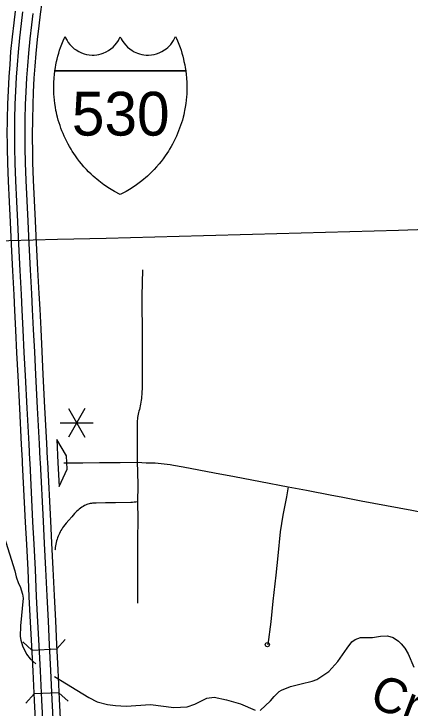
# Model space of a CAD drawing. Extents: x -19 to 366, y -4 to 359.
# Drawn here: x 155.582 to 156.487, y 181.938 to 183.524 of the extents above; entities that cross this region are included whole.
import ezdxf

# ---------------------------------------------------------------- set-up
doc = ezdxf.new("R2010")
doc.units = 0
for name, color, linetype in [('R_Exist Surface Annot', 7, 'Continuous'), ('R_Horz Alg', 7, 'Continuous'), ('R_ROW', 7, 'Continuous'), ('R_Temp Easement', 7, 'Continuous'), ('R_Water', 7, 'Continuous'), ('R_Xsect Slope', 7, 'Continuous'), ('Sheet Fence', 7, 'Continuous'), ('T_Vehicle Path Lt Minor', 7, 'Continuous')]:
    doc.layers.add(name, color=color, linetype=linetype)

msp = doc.modelspace()

# ---------------------------------------------------------------- linework, layer by layer
at = {"layer": 'R_Exist Surface Annot'}
for points in [[(155.6461, 183.5516), (155.6422, 183.5236), (155.639, 183.4974), (155.6353, 183.4657), (155.6321, 183.4336), (155.63, 183.4049), (155.628, 183.3773), (155.6265, 183.3459), (155.6251, 183.317), (155.6243, 183.2833), (155.624, 183.2473), (155.6241, 183.2331), (155.6243, 183.2188), (155.625, 183.1847), (155.6264, 183.1447), (155.6285, 183.098), (155.6309, 183.0514), (155.6334, 183.0003), (155.6363, 182.9403), (155.6392, 182.8853), (155.6411, 182.8495), (155.6433, 182.8044), (155.6459, 182.7531)], [(155.5892, 182.7503), (155.5866, 182.8016), (155.5843, 182.8466), (155.5825, 182.8824), (155.5796, 182.9374), (155.5766, 182.9976), (155.5741, 183.0486), (155.5718, 183.0953), (155.5696, 183.1424), (155.5682, 183.1832), (155.5674, 183.2179), (155.5673, 183.2325), (155.5671, 183.2473), (155.5675, 183.2842), (155.5683, 183.319), (155.5697, 183.3486), (155.5713, 183.3807), (155.5733, 183.409), (155.5755, 183.4385), (155.5788, 183.4718), (155.5826, 183.5041), (155.5858, 183.531)], [(155.6018, 183.5289), (155.5985, 183.5022), (155.5948, 183.4701), (155.5916, 183.4371), (155.5894, 183.4078), (155.5874, 183.3798), (155.5858, 183.3478), (155.5844, 183.3185), (155.5836, 183.284), (155.5832, 183.2473), (155.5834, 183.2327), (155.5835, 183.2182), (155.5843, 183.1836), (155.5857, 183.143), (155.5879, 183.096), (155.5902, 183.0494), (155.5927, 182.9983), (155.5957, 182.9383), (155.5986, 182.8832), (155.6004, 182.8474), (155.6026, 182.8024), (155.6052, 182.7511)], [(155.6298, 182.7523), (155.6272, 182.8036), (155.625, 182.8487), (155.6232, 182.8845), (155.6203, 182.9395), (155.6173, 182.9996), (155.6148, 183.0506), (155.6125, 183.0972), (155.6103, 183.144), (155.6089, 183.1843), (155.6082, 183.2185), (155.608, 183.2329), (155.6079, 183.2473), (155.6082, 183.2836), (155.609, 183.3176), (155.6104, 183.3466), (155.612, 183.3783), (155.614, 183.406), (155.6161, 183.435), (155.6193, 183.4674), (155.623, 183.4993), (155.6262, 183.5257)], [(155.6087, 182.3632), (155.6021, 182.4977), (155.6018, 182.5049), (155.5999, 182.5403), (155.5956, 182.6225), (155.5919, 182.6977), (155.5892, 182.7503)], [(155.6052, 182.7511), (155.6079, 182.6985), (155.6117, 182.6234), (155.6159, 182.5412), (155.6179, 182.5057), (155.6182, 182.4985), (155.6248, 182.3639)], [(155.6494, 182.3652), (155.6428, 182.4997), (155.6424, 182.507), (155.6405, 182.5425), (155.6363, 182.6246), (155.6325, 182.6998), (155.6298, 182.7523)], [(155.6459, 182.7531), (155.6486, 182.7006), (155.6524, 182.6254), (155.6566, 182.5433), (155.6585, 182.5078), (155.6589, 182.5005), (155.6655, 182.3659)], [(155.6322, 181.8971), (155.629, 181.956), (155.6259, 182.0225), (155.6229, 182.0807), (155.6204, 182.1349), (155.6173, 182.1927), (155.6145, 182.2539), (155.6114, 182.3122), (155.6087, 182.3632)], [(155.6248, 182.3639), (155.6274, 182.3131), (155.6305, 182.2547), (155.6334, 182.1935), (155.6364, 182.1357), (155.6389, 182.0815), (155.6419, 182.0233), (155.6451, 181.9568), (155.6483, 181.8979)], [(155.6729, 181.8992), (155.6697, 181.9581), (155.6665, 182.0246), (155.6635, 182.0827), (155.661, 182.1369), (155.658, 182.1948), (155.6551, 182.2559), (155.652, 182.3143), (155.6494, 182.3652)], [(155.6655, 182.3659), (155.6681, 182.3152), (155.6712, 182.2567), (155.6741, 182.1956), (155.6771, 182.1377), (155.6796, 182.0834), (155.6826, 182.0254), (155.6858, 181.9589), (155.6889, 181.9)]]:
    msp.add_lwpolyline(points, dxfattribs=at)
at = {"layer": 'R_Horz Alg'}
for points in [[(155.6758, 183.3944), (155.6769, 183.4016), (155.6781, 183.4079), (155.6797, 183.416), (155.681, 183.4213), (155.6826, 183.4276), (155.6846, 183.435), (155.6865, 183.4412), (155.6887, 183.4476), (155.6915, 183.4554), (155.6945, 183.4628), (155.6969, 183.4685), (155.6989, 183.473), (155.7011, 183.4681), (155.7037, 183.4635), (155.7064, 183.4593), (155.7101, 183.4546), (155.713, 183.4514), (155.7165, 183.4479), (155.7201, 183.4449), (155.724, 183.4421), (155.7302, 183.4384), (155.7366, 183.4354), (155.7423, 183.4334), (155.748, 183.4319), (155.7541, 183.4309), (155.7612, 183.4304), (155.7658, 183.4305), (155.7712, 183.431), (155.776, 183.4319), (155.7811, 183.4331), (155.7862, 183.4348), (155.7931, 183.4379), (155.7979, 183.4405), (155.8034, 183.4443), (155.8087, 183.4488), (155.8126, 183.4527), (155.817, 183.4581), (155.8207, 183.4635), (155.8228, 183.4674), (155.8252, 183.4724)], [(155.8252, 183.4724), (155.8275, 183.4674), (155.8297, 183.4635), (155.8333, 183.4581), (155.8377, 183.4527), (155.8416, 183.4488), (155.8469, 183.4443), (155.8525, 183.4405), (155.8572, 183.4379), (155.8641, 183.4348), (155.8693, 183.4331), (155.8744, 183.4319), (155.8792, 183.431), (155.8845, 183.4305), (155.8892, 183.4304), (155.8962, 183.4309), (155.9024, 183.4319), (155.908, 183.4334), (155.9138, 183.4354), (155.9201, 183.4384), (155.9263, 183.4421), (155.9302, 183.4449), (155.9338, 183.4479), (155.9374, 183.4514), (155.9403, 183.4546), (155.9439, 183.4593), (155.9467, 183.4635), (155.9492, 183.4681), (155.9514, 183.473), (155.9535, 183.4685), (155.9559, 183.4628), (155.9588, 183.4554), (155.9617, 183.4476), (155.9638, 183.4412), (155.9657, 183.435), (155.9678, 183.4276), (155.9694, 183.4213), (155.9706, 183.416), (155.9723, 183.4079), (155.9734, 183.4016), (155.9745, 183.3944)], [(155.8252, 183.1115), (155.8121, 183.1185), (155.8006, 183.1254), (155.7879, 183.134), (155.7761, 183.1429), (155.7632, 183.1539), (155.7583, 183.1584), (155.7529, 183.1638), (155.7478, 183.169), (155.7422, 183.1751), (155.7367, 183.1815), (155.7322, 183.1871), (155.7272, 183.1935), (155.7227, 183.1998), (155.7189, 183.2055), (155.7154, 183.2107), (155.7126, 183.2153), (155.7089, 183.2217), (155.706, 183.2269), (155.7028, 183.233), (155.6997, 183.2393), (155.697, 183.2452), (155.6945, 183.2508), (155.6919, 183.2571), (155.6897, 183.263), (155.6875, 183.2691), (155.6855, 183.2755), (155.6835, 183.282), (155.6818, 183.2883), (155.6803, 183.2942), (155.6791, 183.2995), (155.6783, 183.3034), (155.6769, 183.311), (155.6755, 183.3198), (155.6746, 183.3271), (155.6739, 183.3348), (155.6735, 183.3411), (155.6732, 183.349), (155.6731, 183.3564), (155.6733, 183.3646), (155.6735, 183.37), (155.6738, 183.375), (155.674, 183.3781), (155.6748, 183.3862), (155.6758, 183.3944)], [(155.9745, 183.3944), (155.6758, 183.3944)], [(155.6758, 183.3944), (155.9745, 183.3944)], [(155.9745, 183.3944), (155.9755, 183.3862), (155.9763, 183.3781), (155.9765, 183.375), (155.9768, 183.37), (155.9771, 183.3646), (155.9772, 183.3564), (155.9772, 183.349), (155.9769, 183.3411), (155.9765, 183.3348), (155.9758, 183.3271), (155.9749, 183.3198), (155.9735, 183.311), (155.9721, 183.3034), (155.9713, 183.2995), (155.97, 183.2942), (155.9686, 183.2883), (155.9669, 183.282), (155.9649, 183.2755), (155.9628, 183.2691), (155.9606, 183.263), (155.9584, 183.2571), (155.9558, 183.2508), (155.9534, 183.2452), (155.9507, 183.2393), (155.9476, 183.233), (155.9444, 183.2269), (155.9415, 183.2217), (155.9377, 183.2153), (155.9349, 183.2107), (155.9315, 183.2055), (155.9276, 183.1998), (155.9231, 183.1935), (155.9182, 183.1871), (155.9136, 183.1815), (155.9081, 183.1751), (155.9026, 183.169), (155.8975, 183.1638), (155.892, 183.1584), (155.8872, 183.1539), (155.8743, 183.1429), (155.8624, 183.134), (155.8498, 183.1254), (155.8383, 183.1185), (155.8252, 183.1115)]]:
    msp.add_lwpolyline(points, dxfattribs=at)
at = {"layer": 'R_ROW'}
for points in [[(155.8755, 182.94), (155.8745, 182.8801), (155.875, 182.7823), (155.8749, 182.7037), (155.8752, 182.6742), (155.8741, 182.6545), (155.8738, 182.6502), (155.8734, 182.6459), (155.8729, 182.6416), (155.8722, 182.6373), (155.8715, 182.6331), (155.8707, 182.6288), (155.8697, 182.6246), (155.8687, 182.6204), (155.8676, 182.6169), (155.8666, 182.6134), (155.8658, 182.6098), (155.8651, 182.6061), (155.8645, 182.6025), (155.8641, 182.5988), (155.8639, 182.5951), (155.8638, 182.5915), (155.8639, 182.5646), (155.8638, 182.5327), (155.864, 182.4999)], [(155.6965, 182.4989), (155.7398, 182.499), (155.778, 182.4993)], [(155.778, 182.4993), (155.7872, 182.4993), (155.7982, 182.4994)], [(155.7982, 182.4994), (155.8251, 182.4995), (155.864, 182.4999)], [(155.864, 182.4999), (155.8648, 182.478), (155.8652, 182.447), (155.8647, 182.4097)], [(155.864, 182.4999), (155.8741, 182.4994), (155.8841, 182.499), (155.8941, 182.4986), (155.9044, 182.4984), (155.9114, 182.4978), (155.9184, 182.4972), (155.9254, 182.4964), (155.9325, 182.4956), (155.9394, 182.4946), (155.9464, 182.4936), (155.969, 182.4895), (156.0047, 182.4827), (156.04, 182.4759), (156.0863, 182.4673), (156.1457, 182.456), (156.2088, 182.4439)], [(156.2088, 182.4439), (156.2046, 182.4208), (156.1966, 182.3794), (156.1906, 182.3413), (156.1851, 182.2866), (156.1804, 182.2424), (156.1736, 182.1828), (156.1686, 182.1355), (156.1617, 182.084), (156.161, 182.0834)], [(156.2088, 182.4439), (156.25, 182.4359), (156.3085, 182.4247), (156.3297, 182.4207), (156.3755, 182.4121), (156.4913, 182.3903), (156.5604, 182.3771)], [(155.8647, 182.4097), (155.8608, 182.4092), (155.8568, 182.4088), (155.8529, 182.4084), (155.8491, 182.4081), (155.8142, 182.4073), (155.7914, 182.4072), (155.7699, 182.4066), (155.7672, 182.4067), (155.7645, 182.4066), (155.7618, 182.4064), (155.7591, 182.4061), (155.7564, 182.4056), (155.7537, 182.405), (155.7511, 182.4042), (155.7485, 182.4033), (155.746, 182.4023), (155.7436, 182.4011), (155.7404, 182.3992), (155.7374, 182.3972), (155.7343, 182.395), (155.7314, 182.3928), (155.7286, 182.3904), (155.7258, 182.388), (155.7231, 182.3855), (155.7205, 182.3829), (155.7142, 182.3755), (155.7079, 182.3681), (155.7016, 182.3606), (155.6955, 182.353), (155.6935, 182.35), (155.6915, 182.347), (155.6897, 182.3439), (155.6879, 182.3407), (155.6863, 182.3375), (155.6847, 182.3342), (155.6833, 182.3309), (155.682, 182.3275), (155.6809, 182.3241), (155.6798, 182.3207), (155.6788, 182.3168), (155.678, 182.3129), (155.6772, 182.3089), (155.6766, 182.305), (155.6761, 182.301), (155.6759, 182.2995)], [(155.8647, 182.4097), (155.8649, 182.3696), (155.8647, 182.3237), (155.8643, 182.2793), (155.8643, 182.2682), (155.8645, 182.1782)]]:
    msp.add_lwpolyline(points, dxfattribs=at)
msp.add_circle((156.161, 182.0834), 0.00473, dxfattribs=at)
at = {"layer": 'R_Temp Easement'}
for points in [[(155.56, 182.3299), (155.5845, 182.2516), (155.5876, 182.2385), (155.593, 182.2233), (155.5967, 182.2158), (155.6021, 182.1988), (155.6033, 182.1897), (155.5971, 182.1264), (155.5968, 182.1017), (155.5981, 182.0932), (155.6016, 182.0803), (155.611, 182.0615), (155.6192, 182.0509), (155.6326, 182.0392)], [(156.1442, 181.9326), (156.1684, 181.9553), (156.1767, 181.9649), (156.1877, 181.976), (156.1933, 181.9793), (156.2138, 181.9875), (156.2384, 181.9934), (156.2633, 181.9996), (156.274, 182.004), (156.3013, 182.022), (156.3223, 182.0448), (156.3436, 182.0751), (156.3541, 182.09), (156.3612, 182.0954), (156.3736, 182.0998), (156.4011, 182.1), (156.419, 182.103), (156.4351, 182.1038), (156.4484, 182.0997), (156.4603, 182.0916), (156.4669, 182.0851), (156.4748, 182.0752), (156.4823, 182.0626), (156.4954, 182.0317)], [(155.6748, 182.0102), (155.7536, 181.9622), (155.7727, 181.9527), (155.7956, 181.9467), (155.8144, 181.944)], [(155.8144, 181.944), (155.8388, 181.9431), (155.8938, 181.9468), (155.9477, 181.9397), (155.9778, 181.9414), (155.9951, 181.9474), (156.0231, 181.9609), (156.0397, 181.9631), (156.0678, 181.9575), (156.0998, 181.9477), (156.1328, 181.9339)]]:
    msp.add_lwpolyline(points, dxfattribs=at)
at = {"layer": 'R_Water'}
for p, q in [((155.6801, 182.0737), (155.6991, 182.0948)), ((155.6234, 182.0707), (155.6023, 182.0897)), ((155.6234, 182.0707), (155.6801, 182.0737)), ((155.6283, 181.9707), (155.6092, 181.9497)), ((155.6851, 181.9734), (155.6283, 181.9707)), ((155.6851, 181.9734), (155.7061, 181.9543))]:
    msp.add_line(p, q, dxfattribs=at)
at = {"layer": 'R_Xsect Slope'}
for p, q in [((155.6799, 182.5523), (155.6827, 182.4984)), ((155.7023, 182.5147), (155.6799, 182.5523)), ((155.7039, 182.4841), (155.7023, 182.5147)), ((155.6827, 182.4984), (155.6855, 182.4444)), ((155.6855, 182.4444), (155.7039, 182.4841))]:
    msp.add_line(p, q, dxfattribs=at)
at = {"layer": 'Sheet Fence'}
for points in [[(0, 180.8999), (7.1228, 180.9044), (14.2457, 180.9176), (21.3685, 180.9397), (28.4912, 180.9706), (35.614, 181.0103), (42.7366, 181.0589), (49.8592, 181.1163), (56.9818, 181.1825), (64.1042, 181.2575), (71.2266, 181.3414), (78.3488, 181.4341), (85.4709, 181.5357), (92.5929, 181.646), (99.7147, 181.7652), (106.8364, 181.8933), (113.9579, 182.0301), (121.0793, 182.1758), (128.2005, 182.3303), (135.3214, 182.4936), (142.4422, 182.6658), (149.5627, 182.8468), (156.683, 183.0366), (163.8031, 183.2352), (170.9229, 183.4427), (178.0425, 183.659), (185.1617, 183.8841), (192.2807, 184.1181), (199.3994, 184.3608), (206.5178, 184.6124), (213.6359, 184.8728), (220.7537, 185.1421), (227.8711, 185.4201), (234.9881, 185.707), (242.1048, 186.0027), (249.2212, 186.3073), (256.3371, 186.6206), (263.4526, 186.9428), (270.5678, 187.2738), (277.6825, 187.6136), (284.7968, 187.9622), (291.9107, 188.3197), (299.0241, 188.6859), (306.1371, 189.061), (313.2495, 189.4449), (320.3615, 189.8377), (327.4731, 190.2392), (334.5841, 190.6495), (341.6946, 191.0687)], [(0, 172.2839), (7.1335, 172.2883), (14.267, 172.3015), (21.4005, 172.3236), (28.5339, 172.3544), (35.6673, 172.3941), (42.8006, 172.4426), (49.9339, 172.4999), (57.0671, 172.566), (64.2002, 172.6409), (71.3332, 172.7246), (78.4661, 172.8172), (85.5989, 172.9186), (92.7315, 173.0287), (99.8641, 173.1477), (106.9964, 173.2755), (114.1286, 173.4122), (121.2606, 173.5576), (128.3925, 173.7119), (135.5241, 173.8749), (142.6555, 174.0468), (149.7867, 174.2275), (156.9177, 174.417), (164.0485, 174.6153), (171.179, 174.8224), (178.3092, 175.0383), (185.4392, 175.2631), (192.5688, 175.4966), (199.6982, 175.739), (206.8273, 175.9902), (213.9561, 176.2502), (221.0845, 176.5189), (228.2126, 176.7965), (235.3404, 177.083), (242.4677, 177.3782), (249.5948, 177.6822), (256.7214, 177.995), (263.8476, 178.3167), (270.9735, 178.6471), (278.0989, 178.9863), (285.2239, 179.3344), (292.3485, 179.6912), (299.4726, 180.0569), (306.5963, 180.4314), (313.7195, 180.8146), (320.8422, 181.2067), (327.9644, 181.6076), (335.0862, 182.0172), (342.2074, 182.4357)]]:
    msp.add_spline(points, degree=3, dxfattribs=at)
at = {"layer": 'T_Vehicle Path Lt Minor'}
for p, q in [((155.7444, 182.6229), (155.7066, 182.5573)), ((155.7066, 182.6229), (155.7444, 182.5573)), ((155.6876, 182.5901), (155.7634, 182.5901))]:
    msp.add_line(p, q, dxfattribs=at)

# ---------------------------------------------------------------- texts
at = {"layer": 'R_Horz Alg'}
msp.add_text('530', height=0.1, dxfattribs=at).set_placement((155.7146, 183.2464))
at = {"layer": 'R_Temp Easement'}
msp.add_text('Creek', height=0.08, rotation=339.1616, dxfattribs=at).set_placement((156.3908, 181.9436))

doc.saveas('drawing.dxf')
